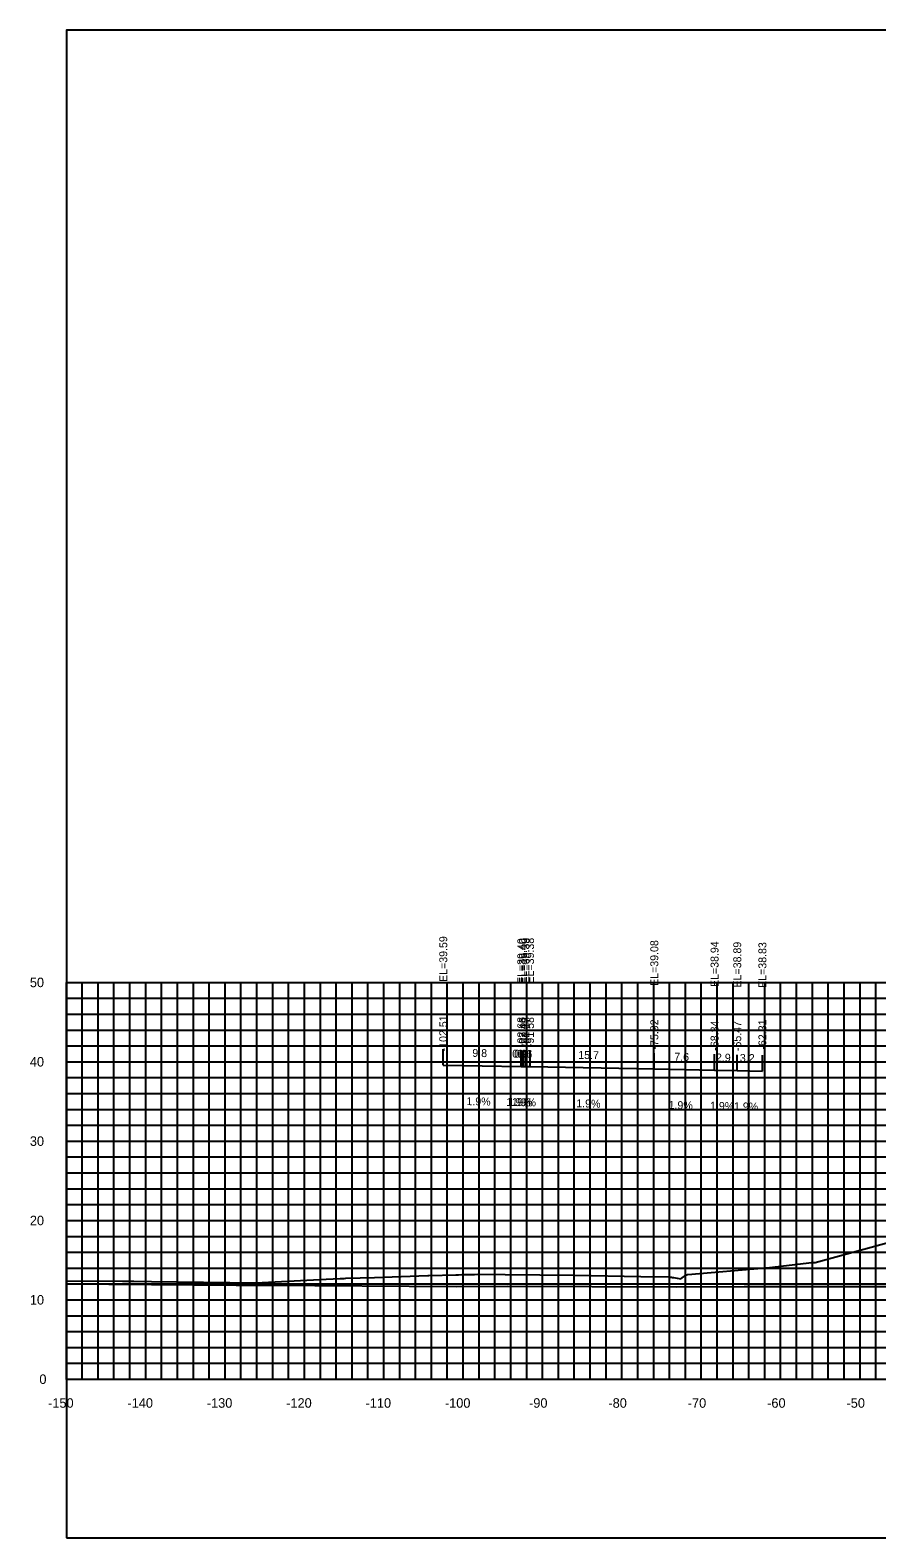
# Model space of a CAD drawing. Extents: x 1800880 to 1818864, y 245271 to 250560.
# Drawn here: x 1815585.1 to 1815691.8, y 247750 to 247940 of the extents above; entities that cross this region are included whole.
import ezdxf

# ---------------------------------------------------------------- set-up
doc = ezdxf.new("R2010")
doc.units = 0
for name, color, linetype in [('33', 7, 'Continuous'), ('ANNO-TXT', 7, 'Continuous'), ('CL-CNST', 7, 'Continuous'), ('DESIGN - DRAINAGE - Bridges', 7, 'Continuous'), ('Level 37', 7, 'Continuous'), ('Level 46', 7, 'Continuous'), ('Level 62', 7, 'Continuous'), ('SHT-BDR', 7, 'Continuous')]:
    doc.layers.add(name, color=color, linetype=linetype)

msp = doc.modelspace()

# ---------------------------------------------------------------- linework, layer by layer
at = {"layer": 'CL-CNST'}
msp.add_lwpolyline([(1815589.71, 247782.33), (1815596.78, 247782.29), (1815597.6, 247782.29), (1815598.22, 247782.29), (1815600.43, 247782.26), (1815613.57, 247782.08), (1815613.6, 247782.08), (1815622.46, 247782.55), (1815624.2, 247782.64), (1815624.3, 247782.64), (1815624.7, 247782.64), (1815624.92, 247782.66), (1815628.53, 247782.77), (1815635.27, 247783.02), (1815635.4, 247783.02), (1815638.79, 247783.11), (1815638.92, 247783.12), (1815639.11, 247783.12), (1815639.53, 247783.13), (1815640.1, 247783.14), (1815640.15, 247783.14), (1815641.13, 247783.16), (1815641.45, 247783.17), (1815644.99, 247783.13), (1815653.74, 247783.04), (1815662.08, 247782.9), (1815665.75, 247782.85), (1815665.76, 247782.84), (1815665.86, 247782.82), (1815665.93, 247782.81), (1815666, 247782.79), (1815666.06, 247782.78), (1815666.12, 247782.77), (1815666.17, 247782.75), (1815666.21, 247782.75), (1815667.12, 247782.59), (1815667.31, 247782.73), (1815667.76, 247783.05), (1815667.98, 247783.15), (1815668, 247783.15), (1815677.81, 247783.97), (1815677.97, 247783.98), (1815683.25, 247784.63), (1815683.56, 247784.65), (1815683.61, 247784.65), (1815683.96, 247784.65), (1815684.06, 247784.66), (1815693.27, 247787.17)], dxfattribs=at)
at = {"layer": 'DESIGN - DRAINAGE - Bridges'}
for p, q in [((1815589.65, 247819.95), (1815589.71, 247819.95)), ((1815589.71, 247769.95), (1815589.71, 247819.95)), ((1815589.65, 247809.95), (1815589.71, 247809.95)), ((1815589.65, 247799.95), (1815589.71, 247799.95)), ((1815589.65, 247789.95), (1815589.71, 247789.95)), ((1815589.65, 247779.95), (1815589.71, 247779.95)), ((1815589.65, 247769.95), (1815589.71, 247769.95)), ((1815589.71, 247769.95), (1815889.71, 247769.95)), ((1815589.71, 247769.89), (1815589.71, 247769.95)), ((1815599.71, 247769.89), (1815599.71, 247769.95)), ((1815609.71, 247769.89), (1815609.71, 247769.95)), ((1815619.71, 247769.89), (1815619.71, 247769.95)), ((1815629.71, 247769.89), (1815629.71, 247769.95)), ((1815639.71, 247769.89), (1815639.71, 247769.95)), ((1815649.71, 247769.89), (1815649.71, 247769.95)), ((1815659.71, 247769.89), (1815659.71, 247769.95)), ((1815669.71, 247769.89), (1815669.71, 247769.95)), ((1815679.71, 247769.89), (1815679.71, 247769.95)), ((1815689.71, 247769.89), (1815689.71, 247769.95))]:
    msp.add_line(p, q, dxfattribs=at)
at = {"layer": 'Level 37'}
for p, q in [((1815637.2, 247809.54), (1815637.2, 247811.54)), ((1815647.03, 247809.36), (1815647.03, 247811.36)), ((1815647.25, 247809.35), (1815647.25, 247811.35)), ((1815647.54, 247809.35), (1815647.54, 247811.35)), ((1815648.13, 247809.34), (1815648.13, 247811.34)), ((1815663.79, 247809.04), (1815663.79, 247811.04)), ((1815671.38, 247808.9), (1815671.38, 247810.9)), ((1815674.24, 247808.84), (1815674.24, 247810.84)), ((1815677.41, 247808.78), (1815677.41, 247810.78))]:
    msp.add_line(p, q, dxfattribs=at)
msp.add_lwpolyline([(1815589.71, 247749.95), (1815889.71, 247749.95), (1815889.71, 247939.95), (1815589.71, 247939.95)], close=True, dxfattribs=at)
at = {"layer": 'Level 46'}
for p, q in [((1815589.71, 247819.95), (1815889.71, 247819.95)), ((1815589.71, 247769.95), (1815589.71, 247819.95)), ((1815591.71, 247769.95), (1815591.71, 247819.95)), ((1815593.71, 247769.95), (1815593.71, 247819.95)), ((1815595.71, 247769.95), (1815595.71, 247819.95)), ((1815597.71, 247769.95), (1815597.71, 247819.95)), ((1815599.71, 247769.95), (1815599.71, 247819.95)), ((1815601.71, 247769.95), (1815601.71, 247819.95)), ((1815603.71, 247769.95), (1815603.71, 247819.95)), ((1815605.71, 247769.95), (1815605.71, 247819.95)), ((1815607.71, 247769.95), (1815607.71, 247819.95)), ((1815609.71, 247769.95), (1815609.71, 247819.95)), ((1815611.71, 247769.95), (1815611.71, 247819.95)), ((1815613.71, 247769.95), (1815613.71, 247819.95)), ((1815615.71, 247769.95), (1815615.71, 247819.95)), ((1815617.71, 247769.95), (1815617.71, 247819.95)), ((1815619.71, 247769.95), (1815619.71, 247819.95)), ((1815621.71, 247769.95), (1815621.71, 247819.95)), ((1815623.71, 247769.95), (1815623.71, 247819.95)), ((1815625.71, 247769.95), (1815625.71, 247819.95)), ((1815627.71, 247769.95), (1815627.71, 247819.95)), ((1815629.71, 247769.95), (1815629.71, 247819.95)), ((1815631.71, 247769.95), (1815631.71, 247819.95)), ((1815633.71, 247769.95), (1815633.71, 247819.95)), ((1815635.71, 247769.95), (1815635.71, 247819.95)), ((1815637.71, 247769.95), (1815637.71, 247819.95)), ((1815639.71, 247769.95), (1815639.71, 247819.95)), ((1815641.71, 247769.95), (1815641.71, 247819.95)), ((1815643.71, 247769.95), (1815643.71, 247819.95)), ((1815645.71, 247769.95), (1815645.71, 247819.95)), ((1815647.71, 247769.95), (1815647.71, 247819.95)), ((1815649.71, 247769.95), (1815649.71, 247819.95)), ((1815651.71, 247769.95), (1815651.71, 247819.95)), ((1815653.71, 247769.95), (1815653.71, 247819.95)), ((1815655.71, 247769.95), (1815655.71, 247819.95)), ((1815657.71, 247769.95), (1815657.71, 247819.95)), ((1815659.71, 247769.95), (1815659.71, 247819.95)), ((1815661.71, 247769.95), (1815661.71, 247819.95)), ((1815663.71, 247769.95), (1815663.71, 247819.95)), ((1815665.71, 247769.95), (1815665.71, 247819.95)), ((1815667.71, 247769.95), (1815667.71, 247819.95)), ((1815669.71, 247769.95), (1815669.71, 247819.95)), ((1815671.71, 247769.95), (1815671.71, 247819.95)), ((1815673.71, 247769.95), (1815673.71, 247819.95)), ((1815675.71, 247769.95), (1815675.71, 247819.95)), ((1815677.71, 247769.95), (1815677.71, 247819.95)), ((1815679.71, 247769.95), (1815679.71, 247819.95)), ((1815681.71, 247769.95), (1815681.71, 247819.95)), ((1815683.71, 247769.95), (1815683.71, 247819.95)), ((1815685.71, 247769.95), (1815685.71, 247819.95)), ((1815687.71, 247769.95), (1815687.71, 247819.95)), ((1815689.71, 247769.95), (1815689.71, 247819.95)), ((1815691.71, 247769.95), (1815691.71, 247819.95)), ((1815589.71, 247817.95), (1815889.71, 247817.95)), ((1815589.71, 247815.95), (1815889.71, 247815.95)), ((1815589.71, 247813.95), (1815889.71, 247813.95)), ((1815589.71, 247811.95), (1815889.71, 247811.95)), ((1815589.71, 247809.95), (1815889.71, 247809.95)), ((1815589.71, 247807.95), (1815889.71, 247807.95)), ((1815589.71, 247805.95), (1815889.71, 247805.95)), ((1815589.71, 247803.95), (1815889.71, 247803.95)), ((1815589.71, 247801.95), (1815889.71, 247801.95)), ((1815589.71, 247799.95), (1815889.71, 247799.95)), ((1815589.71, 247797.95), (1815889.71, 247797.95)), ((1815589.71, 247795.95), (1815889.71, 247795.95)), ((1815589.71, 247793.95), (1815889.71, 247793.95)), ((1815589.71, 247791.95), (1815889.71, 247791.95)), ((1815589.71, 247789.95), (1815889.71, 247789.95)), ((1815589.71, 247787.95), (1815889.71, 247787.95)), ((1815589.71, 247785.95), (1815889.71, 247785.95)), ((1815589.71, 247783.95), (1815889.71, 247783.95)), ((1815589.71, 247781.95), (1815889.71, 247781.95)), ((1815589.71, 247779.95), (1815889.71, 247779.95)), ((1815589.71, 247777.95), (1815889.71, 247777.95)), ((1815589.71, 247775.95), (1815889.71, 247775.95)), ((1815589.71, 247773.95), (1815889.71, 247773.95)), ((1815589.71, 247771.95), (1815889.71, 247771.95)), ((1815589.71, 247769.95), (1815889.71, 247769.95))]:
    msp.add_line(p, q, dxfattribs=at)
at = {"layer": 'Level 62'}
for points in [[(1815637.2, 247809.54), (1815647.03, 247809.36), (1815647.25, 247809.35), (1815647.54, 247809.35), (1815648.13, 247809.34), (1815663.79, 247809.04), (1815671.38, 247808.9), (1815674.24, 247808.84), (1815677.41, 247808.78)], [(1815589.71, 247781.95), (1815611.11, 247781.8), (1815615.04, 247781.8), (1815638.87, 247781.64), (1815645.26, 247781.66), (1815666.62, 247781.59), (1815675.12, 247781.63), (1815694.38, 247781.65), (1815704.69, 247781.71), (1815722.13, 247781.4), (1815734.03, 247781.47), (1815749.89, 247781.64), (1815764.51, 247781.55), (1815777.65, 247781.63), (1815792.06, 247781.87), (1815805.4, 247781.95), (1815819.56, 247781.57), (1815833.16, 247781.66), (1815853.79, 247780.94), (1815860.91, 247780.99), (1815881.89, 247780.99), (1815888.67, 247781.03), (1815889.71, 247781.03)]]:
    msp.add_lwpolyline(points, dxfattribs=at)

# ---------------------------------------------------------------- texts
for s, p in [('-150', (1815587.41, 247766.35)), ('-140', (1815597.41, 247766.35)), ('-130', (1815607.41, 247766.35)), ('-120', (1815617.41, 247766.35)), ('-110', (1815627.41, 247766.35)), ('-100', (1815637.41, 247766.35)), ('-90', (1815648.01, 247766.35)), ('-80', (1815658.01, 247766.35)), ('-70', (1815668.01, 247766.35)), ('-60', (1815678.01, 247766.35)), ('-50', (1815688.01, 247766.35))]:
    msp.add_text(s, height=1.2).set_placement(p)
at = {"layer": '33'}
for s, p in [('50', (1815585.11, 247819.35)), ('40', (1815585.11, 247809.35)), ('30', (1815585.11, 247799.35)), ('20', (1815585.11, 247789.35)), ('10', (1815585.11, 247779.35)), ('0', (1815586.31, 247769.35))]:
    msp.add_text(s, height=1.2, dxfattribs=at).set_placement(p)
at = {"layer": 'ANNO-TXT'}
for s, rotation, p in [('9.8', 358.9227, (1815640.85, 247810.57)), ('0.2', 358.9227, (1815645.88, 247810.48)), ('0.3', 358.9227, (1815646.13, 247810.47)), ('0.6', 358.9227, (1815646.55, 247810.47)), ('15.7', 358.9183, (1815654.2, 247810.32)), ('7.6', 358.9183, (1815666.3, 247810.09)), ('2.9', 358.9183, (1815671.55, 247809.99)), ('3.2', 358.9183, (1815674.56, 247809.94)), ('1.9%', 358.9227, (1815640.11, 247804.49)), ('1.9%', 358.9227, (1815645.14, 247804.39)), ('1.9%', 358.9227, (1815645.39, 247804.39)), ('1.9%', 358.9227, (1815645.83, 247804.38)), ('1.9%', 358.9183, (1815653.95, 247804.22)), ('1.9%', 358.9183, (1815665.58, 247804.01)), ('1.9%', 358.9183, (1815670.8, 247803.91)), ('1.9%', 358.9183, (1815673.82, 247803.85))]:
    msp.add_text(s, height=1, rotation=rotation, dxfattribs=at).set_placement(p)
at = {"layer": 'DESIGN - DRAINAGE - Bridges'}
msp.add_text('-', height=0.0001, dxfattribs=at).set_placement((1815589.71, 247769.95))
at = {"layer": 'SHT-BDR'}
for s, p in [('EL=39.59', (1815637.7, 247820.01)), ('EL=39.40', (1815647.53, 247819.75)), ('EL=39.40', (1815647.75, 247819.75)), ('EL=39.39', (1815648.04, 247819.82)), ('EL=39.38', (1815648.63, 247819.81)), ('EL=39.08', (1815664.29, 247819.51)), ('EL=38.94', (1815671.88, 247819.37)), ('EL=38.89', (1815674.74, 247819.31)), ('EL=38.83', (1815677.91, 247819.26)), ('-102.51', (1815637.7, 247811.26)), ('-92.68', (1815647.53, 247811.81)), ('-92.46', (1815647.75, 247811.76)), ('-92.17', (1815648.04, 247811.8)), ('-91.58', (1815648.63, 247811.79)), ('-75.92', (1815664.29, 247811.5)), ('-68.34', (1815671.88, 247811.35)), ('-62.31', (1815677.91, 247811.49)), ('-65.47', (1815674.74, 247811.3))]:
    msp.add_text(s, height=1, rotation=90, dxfattribs=at).set_placement(p)

doc.saveas('drawing.dxf')
